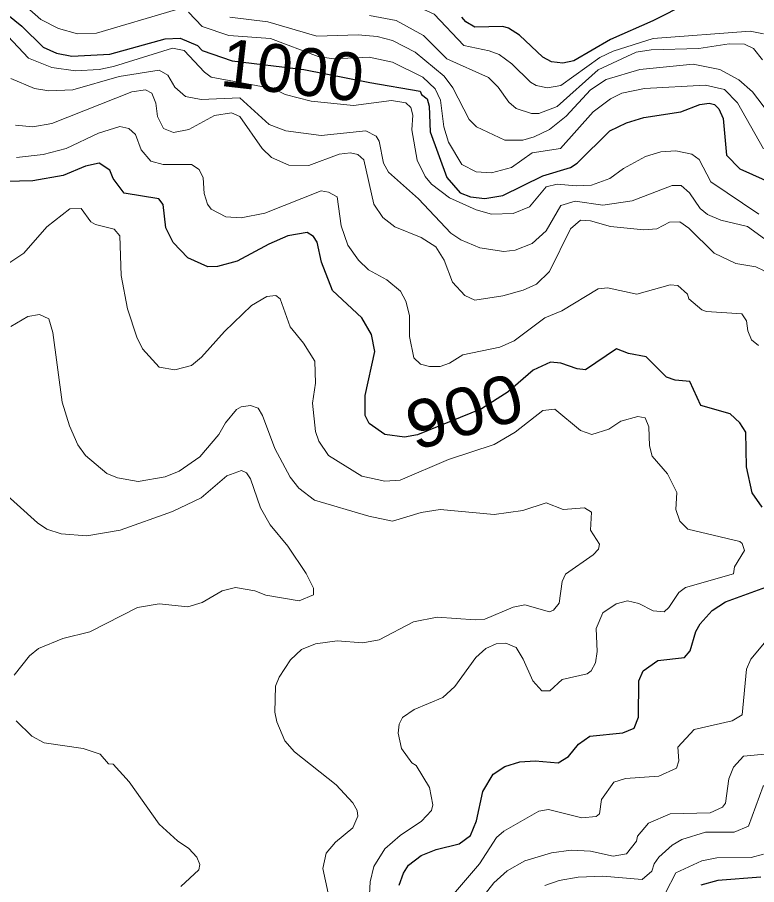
# Model space of a CAD drawing. Extents: x 265 to 291.4, y 7731.5 to 7759.6.
# Drawn here: x 266.303 to 267.539, y 7739.662 to 7741.112 of the extents above; entities that cross this region are included whole.
import ezdxf
from ezdxf.enums import TextEntityAlignment as Align

# ---------------------------------------------------------------- set-up
doc = ezdxf.new("R2010")
doc.units = 0
doc.header["$LTSCALE"] = 0.032
for name, color, linetype, lineweight in [('1', 7, 'Continuous', 25), ('2', 7, 'Continuous', 13), ('61', 7, 'Continuous', 13)]:
    doc.layers.add(name, color=color, linetype=linetype, lineweight=lineweight)

msp = doc.modelspace()

# ---------------------------------------------------------------- linework, layer by layer
at = {"layer": '1'}
for points in [[(267.4842, 7741.1662), (267.3657, 7741.1058), (267.2949, 7741.0748), (267.2336, 7741.039), (267.2153, 7741.035), (267.1962, 7741.0374), (267.1819, 7741.0453), (267.1429, 7741.0819), (267.1246, 7741.0938), (267.1151, 7741.0962), (267.0681, 7741.0954), (267.053, 7741.1042), (267.0467, 7741.1121)], [(266.2607, 7741.1368), (266.3109, 7741.097), (266.3466, 7741.062), (266.3689, 7741.0517), (266.3944, 7741.0469), (266.458, 7741.0501), (266.5503, 7741.0756), (266.5758, 7741.0771), (266.6044, 7741.0644), (266.6123, 7741.0565), (266.6625, 7741.039), (266.7824, 7741.0244), (266.8926, 7741.0025), (266.9767, 7740.988), (266.9791, 7740.9825), (266.9886, 7740.9753), (266.9918, 7740.9634), (266.9934, 7740.9205), (267.0212, 7740.8441), (267.0435, 7740.8186), (267.061, 7740.8115), (267.0849, 7740.8091), (267.1151, 7740.8138), (267.1819, 7740.8465), (267.2281, 7740.8608), (267.2392, 7740.8679), (267.2941, 7740.922), (267.3219, 7740.9355), (267.3506, 7740.9443), (267.4126, 7740.9538), (267.4444, 7740.9658), (267.4603, 7740.9682), (267.4691, 7740.9658), (267.4762, 7740.9586), (267.4834, 7740.9427), (267.489, 7740.8815), (267.5112, 7740.8584), (267.5701, 7740.8321)], [(267.5486, 7740.2928), (267.5319, 7740.3167), (267.5224, 7740.3604), (267.5216, 7740.4185), (267.5112, 7740.4336), (267.4953, 7740.4487), (267.446, 7740.463), (267.4277, 7740.5028), (267.4031, 7740.5052), (267.3887, 7740.51), (267.3545, 7740.5442), (267.3251, 7740.5497), (267.3052, 7740.5577), (267.2535, 7740.5227), (267.2392, 7740.5243), (267.2121, 7740.5338), (267.1946, 7740.5354), (267.166, 7740.5219), (267.124, 7740.4858), (267.0795, 7740.4572), (266.9726, 7740.414), (266.9507, 7740.4101), (266.9178, 7740.4145), (266.8915, 7740.4328), (266.8852, 7740.4463), (266.8852, 7740.4798), (266.9011, 7740.5529), (266.8955, 7740.5816), (266.8796, 7740.6094), (266.8303, 7740.6548), (266.812, 7740.7025), (266.8048, 7740.7359), (266.7985, 7740.7454), (266.7881, 7740.7518), (266.7555, 7740.7462), (266.7237, 7740.7327), (266.6712, 7740.7041), (266.6378, 7740.6953), (266.6219, 7740.6945), (266.5885, 7740.7096), (266.5638, 7740.7351), (266.5519, 7740.7598), (266.5471, 7740.7987), (266.5399, 7740.8083), (266.4819, 7740.8178), (266.4636, 7740.8425), (266.458, 7740.856), (266.4405, 7740.8679), (266.4174, 7740.8631), (266.3801, 7740.8472), (266.3292, 7740.8385), (266.2623, 7740.8369)], [(267.438, 7740.0852), (267.4452, 7740.0979), (267.4651, 7740.1202), (267.4874, 7740.1345), (267.555, 7740.1592)], [(267.3418, 7739.942), (267.3426, 7740.0025), (267.3497, 7740.0192), (267.3744, 7740.0366), (267.419, 7740.0414), (267.4285, 7740.0526), (267.438, 7740.0852)], [(266.9416, 7739.6612), (266.9488, 7739.6811), (266.9576, 7739.6946), (266.9783, 7739.7105), (267.0037, 7739.7208), (267.0419, 7739.7304), (267.061, 7739.7439), (267.0713, 7739.7686), (267.0817, 7739.8179), (267.0992, 7739.8465), (267.1183, 7739.8593), (267.1437, 7739.8672), (267.1692, 7739.8688), (267.2074, 7739.8656), (267.2249, 7739.876), (267.2415, 7739.8967), (267.2607, 7739.9102), (267.3156, 7739.9157), (267.3346, 7739.9237), (267.3418, 7739.942)], [(267.5462, 7739.6747), (267.4747, 7739.6691), (267.446, 7739.6612)]]:
    msp.add_lwpolyline(points, dxfattribs=at)
at = {"layer": '2'}
for points in [[(267.1087, 7741.0493), (267.092, 7741.0557), (267.0499, 7741.0644), (267.0005, 7741.1169), (266.9767, 7741.1273), (266.8446, 7741.1448), (266.7937, 7741.1647)], [(266.2862, 7741.1583), (266.3427, 7741.1082), (266.3721, 7741.0931), (266.4039, 7741.0843), (266.4357, 7741.0851), (266.5678, 7741.1241)], [(266.5893, 7741.1201), (266.6123, 7741.0962), (266.6569, 7741.0811), (266.7269, 7741.0764), (266.8066, 7741.0464), (266.8319, 7741.0424), (266.8916, 7741.0451), (266.9305, 7741.0366), (266.9815, 7741.0119), (267.0021, 7740.992), (267.0109, 7740.973), (267.0164, 7740.9284), (267.0244, 7740.903), (267.0467, 7740.8656), (267.0705, 7740.8536), (267.096, 7740.852), (267.1294, 7740.8608), (267.1644, 7740.8854), (267.2113, 7740.8926), (267.2662, 7740.9539), (267.2949, 7740.9753), (267.314, 7740.9849), (267.3521, 7740.9928), (267.454, 7740.9984), (267.4858, 7740.9912), (267.5073, 7740.969), (267.551, 7740.8918)], [(266.4405, 7741.0246), (266.4007, 7741.0223), (266.361, 7741.0278), (266.322, 7741.0437), (266.2615, 7741.1074)], [(266.6585, 7741.1122), (266.7221, 7741.1042), (266.8041, 7741.0803), (266.8733, 7741.0827), (266.9051, 7741.0795), (266.9305, 7741.0732), (266.9687, 7741.0533), (267.0172, 7741.0135), (267.0316, 7740.9936), (267.0586, 7740.9411), (267.0713, 7740.9284), (267.1183, 7740.9061), (267.1485, 7740.9061), (267.1676, 7740.9117), (267.193, 7740.9244), (267.2209, 7740.9467), (267.2615, 7740.9904), (267.2877, 7741.0079), (267.3442, 7741.0246), (267.4333, 7741.0334), (267.4778, 7741.0246), (267.5097, 7741.0071), (267.5327, 7740.9873), (267.5892, 7740.9125)], [(267.5494, 7741.0406), (267.5343, 7741.0597), (267.5192, 7741.0668), (267.4937, 7741.0676), (267.4428, 7741.0597), (267.3633, 7741.0573), (267.3378, 7741.0533), (267.2742, 7741.0238), (267.2058, 7740.9626), (267.1755, 7740.9507), (267.1628, 7740.9507), (267.1374, 7740.9594), (267.1254, 7740.9698), (267.1071, 7740.9952), (267.0912, 7741.0111), (267.0212, 7741.0421), (266.9822, 7741.0811), (266.9369, 7741.1066), (266.8924, 7741.1145)], [(267.551, 7741.0843), (267.5287, 7741.0883), (267.3665, 7741.0764), (267.2996, 7741.0549), (267.2774, 7741.0445), (267.2121, 7740.9976), (267.1899, 7740.9936), (267.1708, 7740.9976), (267.1612, 7741.0032), (267.1302, 7741.0342), (267.1087, 7741.0493)], [(266.733, 7740.9922), (266.6274, 7741.0119), (266.6163, 7741.0199), (266.5821, 7741.0565), (266.563, 7741.0604), (266.4644, 7741.0294), (266.4405, 7741.0246)], [(266.2925, 7741.0095), (266.3323, 7740.9928), (266.3562, 7740.9889), (266.396, 7740.9904), (266.4739, 7741.0127), (266.5408, 7741.0231), (266.5551, 7741.0151), (266.567, 7740.9952), (266.5845, 7740.9793), (266.6108, 7740.9745), (266.6752, 7740.9769), (266.7245, 7740.9324), (266.7524, 7740.922), (266.8112, 7740.9141), (266.886, 7740.922), (266.9035, 7740.9133), (266.9083, 7740.9045), (266.9154, 7740.868), (266.9242, 7740.8528), (266.9743, 7740.8083), (267.0284, 7740.751), (267.0451, 7740.7399), (267.0769, 7740.7263), (267.1167, 7740.72), (267.1358, 7740.7224), (267.1644, 7740.7335), (267.1875, 7740.755), (267.2121, 7740.7971), (267.236, 7740.8043), (267.2821, 7740.7979), (267.3315, 7740.8051), (267.3983, 7740.8306), (267.4134, 7740.8306), (267.4269, 7740.8186), (267.4452, 7740.7924), (267.4571, 7740.782), (267.4794, 7740.7725), (267.524, 7740.7621), (267.5526, 7740.7415)], [(267.4683, 7740.7176), (267.4261, 7740.759), (267.411, 7740.7701), (267.3935, 7740.7693), (267.3728, 7740.7582), (267.3506, 7740.7566), (267.2949, 7740.7621), (267.2615, 7740.7717), (267.2447, 7740.7725), (267.2281, 7740.7582), (267.193, 7740.6866), (267.1716, 7740.6659), (267.1493, 7740.6555), (267.1151, 7740.646), (267.0681, 7740.6388), (267.0515, 7740.6468), (267.0308, 7740.6691), (267.0172, 7740.7057), (267.0029, 7740.7279), (266.9783, 7740.7438), (266.9345, 7740.7613), (266.9146, 7740.7773), (266.8995, 7740.7995), (266.8828, 7740.8735), (266.8724, 7740.8823), (266.8605, 7740.8854), (266.8414, 7740.8831), (266.7905, 7740.864), (266.7571, 7740.8648), (266.7285, 7740.8775), (266.7126, 7740.8926), (266.6752, 7740.9459), (266.6617, 7740.9523), (266.633, 7740.9475), (266.5901, 7740.9244), (266.5646, 7740.9189), (266.5479, 7740.926), (266.5376, 7740.9459), (266.5352, 7740.9682), (266.528, 7740.9849), (266.5177, 7740.9904), (266.4946, 7740.9873), (266.361, 7740.934), (266.3292, 7740.9284), (266.3005, 7740.9316)], [(267.5431, 7740.7828), (267.4627, 7740.8369), (267.4436, 7740.8743), (267.4309, 7740.8831), (267.4046, 7740.8886), (267.3792, 7740.887), (267.3537, 7740.8791), (267.3171, 7740.8592), (267.2941, 7740.8425), (267.2631, 7740.8314), (267.2376, 7740.8298), (267.2058, 7740.8329), (267.1875, 7740.8282), (267.1596, 7740.7948), (267.1326, 7740.7836), (267.096, 7740.7828), (267.0705, 7740.79), (267.026, 7740.8099), (266.9958, 7740.8329), (266.9854, 7740.8457), (266.9719, 7740.8727), (266.9631, 7740.9236), (266.9647, 7740.9483), (266.9615, 7740.961), (266.9528, 7740.969), (266.9289, 7740.9729), (266.8653, 7740.9642), (266.7948, 7740.9716), (266.751, 7740.9829), (266.733, 7740.9922)], [(266.3021, 7740.8775), (266.3467, 7740.8823), (266.3848, 7740.8926), (266.4389, 7740.9181), (266.4747, 7740.9292), (266.4898, 7740.926), (266.501, 7740.9157), (266.5105, 7740.8902), (266.5264, 7740.8711), (266.5471, 7740.8656), (266.5948, 7740.8656), (266.6076, 7740.8576), (266.6139, 7740.8433), (266.6155, 7740.817), (266.6211, 7740.7995), (266.6274, 7740.7908), (266.6521, 7740.7781), (266.6776, 7740.7765), (266.7173, 7740.7844), (266.8112, 7740.8218), (266.8239, 7740.8194), (266.8383, 7740.8115), (266.8446, 7740.7629), (266.8558, 7740.7311), (266.874, 7740.7057), (266.8907, 7740.6898), (266.921, 7740.673), (266.9441, 7740.654), (266.9528, 7740.6373), (266.9592, 7740.6134), (266.9592, 7740.5784), (266.9663, 7740.5426), (266.9775, 7740.5322), (266.9926, 7740.5283), (267.0101, 7740.5283), (267.026, 7740.5338), (267.0483, 7740.5474), (267.1103, 7740.5601), (267.1342, 7740.5712), (267.1851, 7740.6094), (267.2137, 7740.6213), (267.2742, 7740.6579), (267.2901, 7740.6595), (267.3394, 7740.6492), (267.3951, 7740.6643), (267.4078, 7740.6635), (267.4237, 7740.6492), (267.4261, 7740.6412)], [(266.2894, 7740.7009), (266.314, 7740.7176), (266.353, 7740.7614), (266.3912, 7740.7916), (266.4103, 7740.7924), (266.4262, 7740.7701), (266.4342, 7740.7653), (266.4652, 7740.7574), (266.4747, 7740.7462), (266.4771, 7740.6802), (266.4874, 7740.6245), (266.5034, 7740.5768), (266.5129, 7740.5577), (266.5407, 7740.5267), (266.567, 7740.5227), (266.5948, 7740.5299), (266.6115, 7740.5434), (266.6497, 7740.5864), (266.6951, 7740.6301), (266.7205, 7740.6452), (266.7356, 7740.6468), (266.7428, 7740.6412), (266.7595, 7740.5943), (266.7818, 7740.5672), (266.8009, 7740.537), (266.8017, 7740.5004), (266.7969, 7740.467), (266.8017, 7740.4193), (266.8072, 7740.4034), (266.8239, 7740.3795), (266.8796, 7740.3445), (266.9178, 7740.3366), (266.9433, 7740.3382), (267.0244, 7740.3724), (267.1008, 7740.3978), (267.1358, 7740.4185), (267.1819, 7740.4543), (267.2018, 7740.4567), (267.2448, 7740.4209), (267.2638, 7740.4145), (267.2925, 7740.4233), (267.3124, 7740.4368), (267.341, 7740.4447), (267.3529, 7740.4424), (267.3593, 7740.4273), (267.3601, 7740.3954), (267.3649, 7740.3779), (267.3903, 7740.3485), (267.4062, 7740.3175), (267.4046, 7740.2888), (267.411, 7740.2697), (267.4245, 7740.2562), (267.5112, 7740.2355), (267.5152, 7740.2323), (267.5192, 7740.2204), (267.5025, 7740.1934), (267.5009, 7740.1814)], [(267.5765, 7740.6158), (267.5669, 7740.6341), (267.5606, 7740.677), (267.5518, 7740.6882), (267.5383, 7740.6945), (267.5049, 7740.7001), (267.4683, 7740.7176)], [(267.4261, 7740.6412), (267.4476, 7740.6229), (267.4556, 7740.6198), (267.5144, 7740.6158), (267.5224, 7740.6046), (267.5248, 7740.5879), (267.5311, 7740.5728)], [(267.2766, 7740.2308), (267.2615, 7740.2546), (267.2631, 7740.2848), (267.2519, 7740.292), (267.2161, 7740.2888), (267.1875, 7740.3), (267.1485, 7740.2872), (267.1008, 7740.2809), (267.0101, 7740.2888), (266.9783, 7740.2841), (266.9305, 7740.2697), (266.8908, 7740.2777), (266.8001, 7740.3047), (266.7738, 7740.3246), (266.7595, 7740.3429), (266.734, 7740.3907), (266.7134, 7740.4463), (266.7062, 7740.4583), (266.6935, 7740.463), (266.6776, 7740.4607), (266.6696, 7740.4559), (266.6513, 7740.4336), (266.6402, 7740.4145), (266.6084, 7740.3771), (266.5742, 7740.3533), (266.5503, 7740.3437), (266.5057, 7740.3358), (266.4707, 7740.3421), (266.4532, 7740.3493), (266.4174, 7740.3795), (266.4047, 7740.397), (266.3904, 7740.4288), (266.3785, 7740.4686), (266.3626, 7740.5848), (266.3562, 7740.6078), (266.3403, 7740.615), (266.3212, 7740.6118), (266.2926, 7740.5951)], [(267.5311, 7740.5728), (267.5423, 7740.5633)], [(266.2687, 7740.3278), (266.3371, 7740.2665), (266.353, 7740.2562), (266.3769, 7740.2483), (266.4198, 7740.2451), (266.4755, 7740.2546), (266.563, 7740.2856), (266.6108, 7740.3087), (266.6537, 7740.3453), (266.6784, 7740.3541), (266.6863, 7740.3501), (266.6935, 7740.3405), (266.7102, 7740.292), (266.7261, 7740.2634), (266.7555, 7740.2276), (266.7865, 7740.1822), (266.7985, 7740.1576), (266.7985, 7740.1464), (266.7746, 7740.1361), (266.7189, 7740.1456), (266.7006, 7740.1528), (266.668, 7740.1584), (266.6457, 7740.1528), (266.6123, 7740.1337), (266.5885, 7740.1265), (266.5408, 7740.1313), (266.5042, 7740.125), (266.4246, 7740.0844), (266.3793, 7740.0733), (266.3387, 7740.0565), (266.3236, 7740.0446), (266.2981, 7740.012)], [(267.1999, 7740.1209), (267.2092, 7740.1322), (267.2145, 7740.1687), (267.2201, 7740.1807), (267.2662, 7740.2133), (267.275, 7740.2228), (267.2766, 7740.2308)], [(267.5009, 7740.1814), (267.4206, 7740.1584), (267.4094, 7740.1504), (267.3927, 7740.125), (267.3847, 7740.1178), (267.3665, 7740.1194), (267.3426, 7740.1321)], [(267.3426, 7740.1321), (267.3235, 7740.1361), (267.3044, 7740.1313), (267.2821, 7740.1162), (267.271, 7740.09), (267.2726, 7740.0518), (267.2702, 7740.0327), (267.263, 7740.0192), (267.2559, 7740.0144), (267.2145, 7740.0048), (267.1938, 7739.9857), (267.1803, 7739.9857), (267.1652, 7740.0025), (267.1493, 7740.0391), (267.1373, 7740.0581), (267.1199, 7740.0653), (267.104, 7740.0645), (267.0865, 7740.0565), (267.0697, 7740.0414), (267.0347, 7739.9929), (267.0149, 7739.9746), (266.9671, 7739.9547), (266.9472, 7739.9412), (266.9417, 7739.9301), (266.9401, 7739.915), (266.9456, 7739.8895), (266.9631, 7739.8656), (266.9703, 7739.8609), (266.9926, 7739.8243), (266.9981, 7739.7956), (266.9958, 7739.7861), (266.9791, 7739.7678), (266.9433, 7739.7439), (266.9178, 7739.7216), (266.8995, 7739.6922), (266.8931, 7739.6668), (266.8924, 7739.6453)], [(266.8231, 7739.6477), (266.8144, 7739.689), (266.82, 7739.7145), (266.8351, 7739.7328), (266.8645, 7739.7567), (266.8725, 7739.7765), (266.8717, 7739.7861), (266.8645, 7739.7988), (266.8367, 7739.829), (266.7667, 7739.8839), (266.7507, 7739.9022), (266.7372, 7739.9341), (266.734, 7739.95), (266.7348, 7739.9937), (266.7412, 7740.0088), (266.7603, 7740.0375), (266.7786, 7740.055), (266.8017, 7740.0645), (266.8383, 7740.0693), (266.8812, 7740.0661), (266.9083, 7740.0709), (266.9655, 7740.1011), (267.0053, 7740.1091), (267.069, 7740.1043), (267.0849, 7740.1059), (267.1326, 7740.1258), (267.1517, 7740.1297), (267.1933, 7740.1182), (267.1999, 7740.1209)], [(267.5637, 7740.0796), (267.5295, 7740.0391), (267.5224, 7740.0223), (267.5152, 7739.946), (267.4985, 7739.9356), (267.4349, 7739.9213), (267.4078, 7739.8919), (267.4094, 7739.8688), (267.4054, 7739.8569), (267.376, 7739.8434), (267.3203, 7739.8394), (267.3004, 7739.833), (267.2798, 7739.8044), (267.2766, 7739.7805), (267.271, 7739.7757), (267.2471, 7739.7734), (267.1915, 7739.7877), (267.1755, 7739.7845), (267.1167, 7739.7511), (267.1047, 7739.7407), (267.0761, 7739.697), (267.0324, 7739.6461)], [(266.3013, 7739.9356), (266.3276, 7739.9102), (266.3482, 7739.899), (266.4135, 7739.8895), (266.4421, 7739.88), (266.4556, 7739.864), (266.4636, 7739.8632), (266.4906, 7739.8338), (266.5407, 7739.763), (266.571, 7739.7352), (266.5901, 7739.7224), (266.6036, 7739.7081), (266.6084, 7739.6954), (266.6068, 7739.6867), (266.5765, 7739.6588)], [(267.0737, 7739.6318), (267.1, 7739.6652), (267.1222, 7739.6851), (267.1517, 7739.7018), (267.1962, 7739.7153), (267.2296, 7739.7193), (267.2615, 7739.7177), (267.2996, 7739.7097), (267.3219, 7739.7137), (267.3386, 7739.7344), (267.3402, 7739.7431), (267.3585, 7739.7646), (267.3951, 7739.7805), (267.4619, 7739.7821), (267.4826, 7739.7916), (267.4874, 7739.798), (267.4929, 7739.8386), (267.5009, 7739.8585), (267.5176, 7739.8768), (267.5765, 7739.8823)], [(267.5987, 7739.8394), (267.5669, 7739.8378), (267.5502, 7739.8267), (267.5256, 7739.7598), (267.5017, 7739.7495), (267.454, 7739.7495), (267.4142, 7739.7376), (267.3983, 7739.728), (267.376, 7739.7081), (267.368, 7739.697), (267.3641, 7739.6843), (267.3482, 7739.6707), (267.2821, 7739.6763), (267.2408, 7739.6747), (267.209, 7739.6691), (267.1851, 7739.6604)], [(267.3871, 7739.6485), (267.4046, 7739.6819), (267.4476, 7739.7018), (267.4731, 7739.7065), (267.5303, 7739.7073), (267.551, 7739.7129)]]:
    msp.add_lwpolyline(points, dxfattribs=at)

# ---------------------------------------------------------------- texts
at = {"layer": '61'}
msp.add_text('1000', height=0.08, rotation=353.447, dxfattribs=at).set_placement((266.759, 7740.9838), align=Align.CENTER)
at = {"layer": '61', "width": 1.1}
msp.add_text('900', height=0.08, rotation=16.394, dxfattribs=at).set_placement((267.062, 7740.4146), align=Align.CENTER)

doc.saveas('drawing.dxf')
